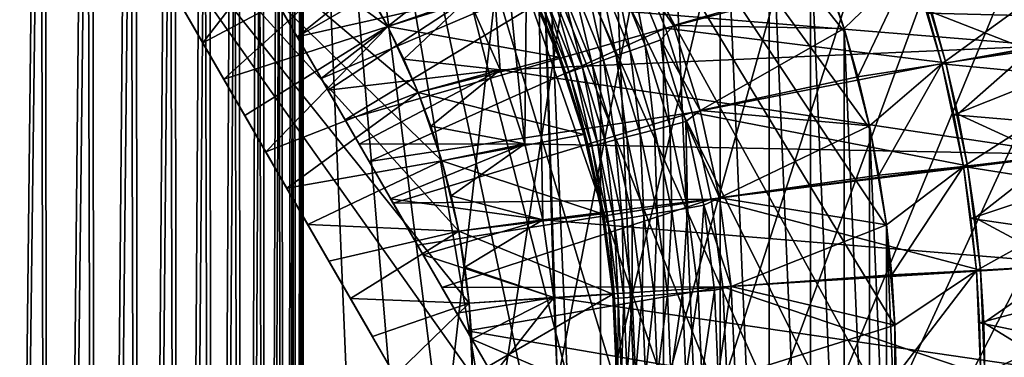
# Model space of a CAD drawing. Header units: metres. Extents: x -30 to 30, y -76 to 64.
# Tile 321 of 541: x 1.83 to 7.64, y 0.11 to 2.1. Entities that reach past the tile are written whole.
import ezdxf

# ---------------------------------------------------------------- set-up
doc = ezdxf.new("R2010")
doc.units = ezdxf.units.M
doc.layers.add('solid_508511', color=7, linetype='CONTINUOUS')

msp = doc.modelspace()

# ---------------------------------------------------------------- linework, layer by layer
at = {"layer": 'solid_508511'}
for points in [[(1.944308, 6.9, 4.089731), (1.650003, 6.9, 3.913337), (1.698632, -15.1, 3.939828)], [(1.677147, 6.9, -3.928001), (1.974796, 6.9, -4.110332), (1.698632, -15.1, -3.939828)], [(1.944308, 6.9, 4.089731), (1.698632, -15.1, 3.939828), (1.999245, -15.1, 4.127196)], [(1.974796, 6.9, -4.110332), (1.999245, -15.1, -4.127196), (1.698632, -15.1, -3.939828)], [(2.220482, 6.9, 4.29455), (1.944308, 6.9, 4.089731), (1.999245, -15.1, 4.127196)], [(1.974796, 6.9, -4.110332), (2.253428, 6.9, -4.321929), (1.999245, -15.1, -4.127196)], [(2.220482, 6.9, 4.29455), (1.999245, -15.1, 4.127196), (2.279955, -15.1, 4.344484)], [(2.253428, 6.9, -4.321929), (2.279955, -15.1, -4.344484), (1.999245, -15.1, -4.127196)], [(2.474874, 6.9, 4.525126), (2.220482, 6.9, 4.29455), (2.279955, -15.1, 4.344484)], [(2.253428, 6.9, -4.321929), (2.50951, 6.9, -4.560254), (2.279955, -15.1, -4.344484)], [(2.474874, 6.9, 4.525126), (2.279955, -15.1, 4.344484), (2.536666, -15.1, 4.588497)], [(2.50951, 6.9, -4.560254), (2.536666, -15.1, -4.588497), (2.279955, -15.1, -4.344484)], [(2.70545, 6.9, 4.779518), (2.474874, 6.9, 4.525126), (2.536666, -15.1, 4.588497)], [(2.50951, 6.9, -4.560254), (2.740079, 6.9, -4.822394), (2.536666, -15.1, -4.588497)], [(2.70545, 6.9, 4.779518), (2.536666, -15.1, 4.588497), (2.767678, -15.1, 4.857586)], [(2.740079, 6.9, -4.822394), (2.767678, -15.1, -4.857586), (2.536666, -15.1, -4.588497)], [(2.910269, 6.9, 5.055692), (2.70545, 6.9, 4.779518), (2.767678, -15.1, 4.857586)], [(2.740079, 6.9, -4.822394), (2.943864, 6.9, -5.106944), (2.767678, -15.1, -4.857586)], [(2.910269, 6.9, 5.055692), (2.767678, -15.1, 4.857586), (2.97033, -15.1, 5.148745)], [(2.943864, 6.9, -5.106944), (2.97033, -15.1, -5.148745), (2.767678, -15.1, -4.857586)], [(3.086663, 6.9, 5.349997), (2.910269, 6.9, 5.055692), (2.97033, -15.1, 5.148745)], [(2.943864, 6.9, -5.106944), (3.118029, 6.9, -5.410063), (2.97033, -15.1, -5.148745)], [(3.086663, 6.9, 5.349997), (2.97033, -15.1, 5.148745), (3.142224, -15.1, 5.458429)], [(3.118029, 6.9, -5.410063), (3.142224, -15.1, -5.458429), (2.97033, -15.1, -5.148745)], [(3.233583, 6.9, 5.660619), (3.086663, 6.9, 5.349997), (3.142224, -15.1, 5.458429)], [(3.118029, 6.9, -5.410063), (3.260965, 6.9, -5.728739), (3.142224, -15.1, -5.458429)], [(3.233583, 6.9, 5.660619), (3.142224, -15.1, 5.458429), (3.282176, -15.1, 5.784557)], [(3.260965, 6.9, -5.728739), (3.282176, -15.1, -5.784557), (3.142224, -15.1, -5.458429)], [(3.349354, 6.9, 5.98421), (3.233583, 6.9, 5.660619), (3.282176, -15.1, 5.784557)], [(3.260965, 6.9, -5.728739), (3.371644, 6.9, -6.060842), (3.282176, -15.1, -5.784557)], [(3.349354, 6.9, 5.98421), (3.282176, -15.1, 5.784557), (3.388262, -15.1, 6.122662)], [(3.371644, 6.9, -6.060842), (3.388262, -15.1, -6.122662), (3.282176, -15.1, -5.784557)], [(3.432704, 6.9, 6.316959), (3.349354, 6.9, 5.98421), (3.388262, -15.1, 6.122662)], [(3.371644, 6.9, -6.060842), (3.448484, 6.9, -6.401702), (3.388262, -15.1, -6.122662)], [(3.432704, 6.9, 6.316959), (3.388262, -15.1, 6.122662), (3.459625, -15.1, 6.469911)], [(3.448484, 6.9, -6.401702), (3.459625, -15.1, -6.469911), (3.388262, -15.1, -6.122662)], [(3.483162, 6.9, 6.657102), (3.432704, 6.9, 6.316959), (3.459625, -15.1, 6.469911)], [(3.448484, 6.9, -6.401702), (3.490954, 6.9, -6.748526), (3.459625, -15.1, -6.469911)], [(3.483162, 6.9, 6.657102), (3.459625, -15.1, 6.469911), (3.495519, -15.1, 6.822905)], [(3.490954, 6.9, -6.748526), (3.495519, -15.1, -6.822905), (3.459625, -15.1, -6.469911)], [(3.483162, 6.9, 6.657102), (3.495519, -15.1, 6.822905), (3.5, -7.745967, 7)], [(3.5, 6.9, 7), (3.483162, 6.9, 6.657102), (3.5, -7.745967, 7)], [(3.490954, 6.9, -6.748526), (3.5, 6.062178, -7), (3.495519, -15.1, -6.822905)], [(3.5, 6.9, 7), (3.5, -7.745967, 7), (5.143972, 6.76679, 7)], [(5.143972, 6.76679, 7), (3.5, -7.745967, 7), (5.665251, 6.336793, 7)], [(5.665251, 6.336793, 7), (3.5, -7.745967, 7), (6.150316, 5.867164, 7)], [(3.5, 6.062178, -7), (3.5, -6.062178, -7), (3.495519, -15.1, -6.822905)], [(3.994856, -5.748133, -7), (3.5, -6.062178, -7), (3.5, 6.062178, -7)], [(4.462144, -5.393442, -7), (3.994856, -5.748133, -7), (3.5, 6.062178, -7)], [(4.897469, -5.001481, -7), (4.462144, -5.393442, -7), (3.5, 6.062178, -7)], [(5.299016, -4.573881, -7), (4.897469, -5.001481, -7), (3.5, 6.062178, -7)], [(5.663108, -4.11452, -7), (5.299016, -4.573881, -7), (3.5, 6.062178, -7)], [(5.987497, -3.626276, -7), (5.663108, -4.11452, -7), (3.5, 6.062178, -7)], [(6.270063, -3.112289, -7), (5.987497, -3.626276, -7), (3.5, 6.062178, -7)], [(6.508368, -2.577041, -7), (6.270063, -3.112289, -7), (3.5, 6.062178, -7)], [(6.701282, -2.023065, -7), (6.508368, -2.577041, -7), (3.5, 6.062178, -7)], [(6.847043, -1.455346, -7), (6.701282, -2.023065, -7), (3.5, 6.062178, -7)], [(6.94478, -0.877453, -7), (6.847043, -1.455346, -7), (3.5, 6.062178, -7)], [(6.993868, -0.292852, -7), (6.94478, -0.877453, -7), (3.5, 6.062178, -7)], [(6.993868, 0.292852, -7), (6.993868, -0.292852, -7), (3.5, 6.062178, -7)], [(6.94478, 0.877453, -7), (6.993868, 0.292852, -7), (3.5, 6.062178, -7)], [(6.847043, 1.455346, -7), (6.94478, 0.877453, -7), (3.5, 6.062178, -7)], [(6.701282, 2.023065, -7), (6.847043, 1.455346, -7), (3.5, 6.062178, -7)], [(6.508368, 2.577041, -7), (6.701282, 2.023065, -7), (3.5, 6.062178, -7)], [(6.150316, 5.867164, 7), (3.5, -7.745967, 7), (6.597217, 5.359726, 7)], [(4.80912, 1.36834, -13.5), (4.843581, 5.053683, -13.5), (4.397531, 5.446255, -13.5)], [(4.662376, 1.806172, -13.5), (4.80912, 1.36834, -13.5), (4.397531, 5.446255, -13.5)], [(4.475797, 2.228734, -13.5), (4.662376, 1.806172, -13.5), (4.397531, 5.446255, -13.5)], [(6.597217, 5.359726, 7), (3.5, -7.745967, 7), (7.00194, 4.819016, 7)], [(4.80912, 1.36834, -13.5), (4.914877, 0.918689, -13.5), (4.843581, 5.053683, -13.5)], [(5.254689, -4.62474, -13.5), (5.254689, 4.62474, -13.5), (4.843581, 5.053683, -13.5)], [(5, 0, -13.5), (5.254689, -4.62474, -13.5), (4.843581, 5.053683, -13.5)], [(4.978665, 0.461351, -13.5), (5, 0, -13.5), (4.843581, 5.053683, -13.5)], [(4.914877, 0.918689, -13.5), (4.978665, 0.461351, -13.5), (4.843581, 5.053683, -13.5)], [(7.00194, 4.819016, 7), (3.5, -7.745967, 7), (7.362473, 4.247821, 7)], [(5.62799, -4.162417, -13.5), (5.62799, 4.162417, -13.5), (5.254689, 4.62474, -13.5)], [(5.254689, -4.62474, -13.5), (5.62799, -4.162417, -13.5), (5.254689, 4.62474, -13.5)], [(7.362473, 4.247821, 7), (3.5, -7.745967, 7), (7.676813, 3.64918, 7)], [(5.960689, -3.670174, -13.5), (5.960689, 3.670174, -13.5), (5.62799, 4.162417, -13.5)], [(5.62799, -4.162417, -13.5), (5.960689, -3.670174, -13.5), (5.62799, 4.162417, -13.5)], [(2.309401, 4, -20.702564), (3.464102, 2, -14.500002), (3.281929, 2.315533, -14.483441)], [(2.309401, 4, -20.702564), (2.461204, 3.737069, -20.619387), (3.464102, 2, -14.500002)], [(2.461204, 3.737069, -20.619387), (2.609096, 3.480914, -20.54748), (3.464102, 2, -14.500002)], [(6.250484, -3.151417, -13.5), (6.250484, 3.151417, -13.5), (5.960689, 3.670174, -13.5)], [(5.960689, -3.670174, -13.5), (6.250484, -3.151417, -13.5), (5.960689, 3.670174, -13.5)], [(7.676813, 3.64918, 7), (3.5, -7.745967, 7), (7.942244, 3.028343, 7)], [(2.020726, 3.5, 20), (4.041452, 0, 20), (4.041452, 0, 25.724476)], [(3.908301, 0.230624, 25.648558), (2.020726, 3.5, 20), (4.041452, 0, 25.724476)], [(4.5, 0, 20), (4.041452, 0, 20), (2.020726, 3.5, 20)], [(2.90739, 1.964252, 25.404385), (2.783695, 2.178499, 25.420048), (2.020726, 3.5, 20)], [(3.031089, 1.75, 25.399139), (2.90739, 1.964252, 25.404385), (2.020726, 3.5, 20)], [(3.154788, 1.535748, 25.404385), (3.031089, 1.75, 25.399139), (2.020726, 3.5, 20)], [(3.278483, 1.321501, 25.420048), (3.154788, 1.535748, 25.404385), (2.020726, 3.5, 20)], [(3.402361, 1.106938, 25.445944), (3.278483, 1.321501, 25.420048), (2.020726, 3.5, 20)], [(3.526585, 0.891776, 25.48181), (3.402361, 1.106938, 25.445944), (2.020726, 3.5, 20)], [(3.651756, 0.674974, 25.527491), (3.526585, 0.891776, 25.48181), (2.020726, 3.5, 20)], [(3.778696, 0.455107, 25.583006), (3.651756, 0.674974, 25.527491), (2.020726, 3.5, 20)], [(3.908301, 0.230624, 25.648558), (3.778696, 0.455107, 25.583006), (2.020726, 3.5, 20)], [(4.47962, 0.427728, 20), (4.5, 0, 20), (2.020726, 3.5, 20)], [(4.418677, 0.851643, 20), (4.47962, 0.427728, 20), (2.020726, 3.5, 20)], [(4.317732, 1.267735, 20), (4.418677, 0.851643, 20), (2.020726, 3.5, 20)], [(4.177649, 1.6725, 20), (4.317732, 1.267735, 20), (2.020726, 3.5, 20)], [(3.999795, 2.061947, 20), (4.177649, 1.6725, 20), (2.020726, 3.5, 20)], [(3.785625, 2.432911, 20), (3.999795, 2.061947, 20), (2.020726, 3.5, 20)], [(2.609096, 3.480914, -20.54748), (2.754074, 3.229803, -20.486511), (3.464102, 2, -14.500002)], [(2.754074, 3.229803, -20.486511), (2.897133, 2.982018, -20.436298), (3.464102, 2, -14.500002)], [(6.495218, -2.610009, -13.5), (6.495218, 2.610009, -13.5), (6.250484, 3.151417, -13.5)], [(6.250484, -3.151417, -13.5), (6.495218, -2.610009, -13.5), (6.250484, 3.151417, -13.5)], [(7.942244, 3.028343, 7), (3.5, -7.745967, 7), (8.1577, 2.387873, 7)], [(2.897133, 2.982018, -20.436298), (3.039197, 2.735956, -20.396841), (3.464102, 2, -14.500002)], [(3.322517, 2.245232, -20.351082), (5.196173, 2.999964, -21.5), (3.464102, 2, -20.345303)], [(3.464102, 2, -20.345303), (5.196173, 2.999964, -21.5), (3.605686, 1.754768, -20.351082)], [(3.605686, 1.754768, -20.351082), (5.196173, 2.999964, -21.5), (5.437827, 2.535753, -21.5)], [(3.537281, 2.781662, 26), (2.783695, 2.178499, 25.420048), (2.90739, 1.964252, 25.404385)], [(3.785627, 2.432906, 26), (3.537281, 2.781662, 26), (2.90739, 1.964252, 25.404385)], [(3.039197, 2.735956, -20.396841), (3.180942, 2.490447, -20.368334), (3.464102, 2, -14.500002)], [(7.188168, 2.14015, 22), (8.559517, 2.781127, 22.866026), (8.751333, 2.100993, 22.866026)], [(7.270505, 1.841128, 31), (8.559517, 2.781127, 30.133974), (7.188168, 2.14015, 31)], [(7.270505, 1.841128, 31), (8.751333, 2.100993, 30.133974), (8.559517, 2.781127, 30.133974)], [(3.281929, 2.315533, -14.483441), (3.464102, 2, -14.500002), (4.251095, 2.63214, -13.5)], [(3.464102, 2, -14.500002), (4.475797, 2.228734, -13.5), (4.251095, 2.63214, -13.5)], [(4.4758, 2.22868, 10), (7.715384, 2.57574, 10), (7.897618, 1.946571, 10)], [(6.693164, -2.049763, -13.5), (6.693164, 2.049763, -13.5), (6.495218, 2.610009, -13.5)], [(6.508368, 2.577041, -7), (6.495218, 2.610009, -13.5), (6.693164, 2.049763, -13.5)], [(6.495218, -2.610009, -13.5), (6.693164, -2.049763, -13.5), (6.495218, 2.610009, -13.5)], [(6.508368, 2.577041, -7), (6.693164, 2.049763, -13.5), (6.701282, 2.023065, -7)], [(3.605686, 1.754768, -20.351082), (5.437827, 2.535753, -21.5), (3.747262, 1.509553, -20.368334)], [(3.747262, 1.509553, -20.368334), (5.437827, 2.535753, -21.5), (5.638171, 2.052086, -21.5)], [(5.422155, 2.450969, 41.992874), (5.685499, 2.068233, 42), (5.483627, 2.555841, 42)], [(5.638171, 2.052086, -21.5), (5.437827, 2.535753, -21.5), (7.117287, 2.443331, -21.5)], [(5.483627, 2.555841, 42), (5.685499, 2.068233, 42), (6.60018, 2.331884, 42)], [(7.212173, 2.147135, -37.499996), (7.61204, 2.541176, -38), (7.79182, 1.920481, -38)], [(7.79182, 1.920481, -38), (7.61204, 2.541176, -38), (8.994427, 2.159332, -38)], [(3.180942, 2.490447, -20.368334), (3.322517, 2.245232, -20.351082), (3.464102, 2, -14.500002)], [(5.333139, 2.410731, 41.971619), (5.518371, 1.949764, 41.971619), (5.422155, 2.450969, 41.992874)], [(5.422155, 2.450969, 41.992874), (5.610479, 1.982308, 41.992874), (5.685499, 2.068233, 42)], [(5.518371, 1.949764, 41.971619), (5.610479, 1.982308, 41.992874), (5.422155, 2.450969, 41.992874)], [(5.638171, 2.052086, -21.5), (7.117287, 2.443331, -21.5), (7.29473, 1.8473, -21.5)], [(7.212173, 2.147135, -37.499996), (7.29473, 1.8473, -21.5), (7.117287, 2.443331, -21.5)], [(3.785627, 2.432906, 26), (2.90739, 1.964252, 25.404385), (3.031089, 1.75, 25.399139)], [(3.999788, 2.061965, 26), (3.785627, 2.432906, 26), (3.031089, 1.75, 25.399139)], [(8.1577, 2.387873, 7), (3.5, -7.745967, 7), (8.321655, 1.732077, 7)], [(3.99974, 2.062057, 10.499982), (3.999795, 2.061947, 20), (3.785625, 2.432911, 20)], [(3.897155, 2.249929, 10.499982), (3.99974, 2.062057, 10.499982), (3.785625, 2.432911, 20)], [(3.785625, 2.432911, 38), (3.785627, 2.432906, 26), (3.999788, 2.061965, 26)], [(3.999795, 2.061947, 38), (3.785625, 2.432911, 38), (3.999788, 2.061965, 26)], [(4.820216, 2.321206, 38), (3.785625, 2.432911, 38), (3.999795, 2.061947, 38)], [(5.24779, 2.372151, 41.936661), (5.430057, 1.918561, 41.936661), (5.333139, 2.410731, 41.971619)], [(5.430057, 1.918561, 41.936661), (5.518371, 1.949764, 41.971619), (5.333139, 2.410731, 41.971619)], [(7.093669, 2.43513, 41.500004), (6.60018, 2.331884, 42), (6.693164, 2.049778, 42)], [(7.093669, 2.43513, 41.500004), (6.693164, 2.049778, 42), (6.774137, 1.763824, 42)], [(7.093669, 2.43513, 41.500004), (6.774137, 1.763824, 42), (7.270506, 1.841125, 41.500004)], [(7.093638, 2.435226, 20), (7.270508, 1.841105, 20), (9.98038, 2.33548, 20)], [(7.270505, 1.841128, 22), (7.270508, 1.841105, 20), (7.093638, 2.435226, 20)], [(7.270505, 1.841128, 22), (7.093638, 2.435226, 20), (7.188168, 2.14015, 22)], [(7.093669, 2.43513, 41.500004), (7.270506, 1.841125, 41.500004), (7.188168, 2.14015, 31)], [(5.094948, 2.303061, 41.828762), (5.271906, 1.862683, 41.828762), (5.16785, 2.336015, 41.888714)], [(5.16785, 2.336015, 41.888714), (5.34734, 1.889335, 41.888714), (5.24779, 2.372151, 41.936661)], [(5.271906, 1.862683, 41.828762), (5.34734, 1.889335, 41.888714), (5.16785, 2.336015, 41.888714)], [(5.34734, 1.889335, 41.888714), (5.430057, 1.918561, 41.936661), (5.24779, 2.372151, 41.936661)], [(5.685499, 2.068233, 42), (6.693164, 2.049778, 42), (6.60018, 2.331884, 42)], [(7.270508, 1.841105, 20), (10.129882, 1.564615, 20), (9.98038, 2.33548, 20)], [(5.008851, 1.879873, 38), (4.820216, 2.321206, 38), (3.999795, 2.061947, 38)], [(4.919471, 2.10269, 41.299999), (4.820216, 2.321206, 38), (5.008851, 1.879873, 38)], [(4.976035, 2.24931, 41.677944), (5.148864, 1.819209, 41.677944), (5.030572, 2.273962, 41.758026)], [(5.030572, 2.273962, 41.758026), (5.205295, 1.839148, 41.758026), (5.094948, 2.303061, 41.828762)], [(5.148864, 1.819209, 41.677944), (5.205295, 1.839148, 41.758026), (5.030572, 2.273962, 41.758026)], [(5.205295, 1.839148, 41.758026), (5.271906, 1.862683, 41.828762), (5.094948, 2.303061, 41.828762)], [(3.322517, 2.245232, -20.351082), (3.464102, 2, -20.345303), (3.464102, 2, -14.500002)], [(3.464102, 2, -14.500002), (3.646275, 1.684467, -14.483441), (4.475797, 2.228734, -13.5)], [(3.646275, 1.684467, -14.483441), (4.662376, 1.806172, -13.5), (4.475797, 2.228734, -13.5)], [(3.897155, 2.249929, 10.499982), (4.4758, 2.22868, 10), (3.99974, 2.062057, 10.499982)], [(3.99974, 2.062057, 10.499982), (4.4758, 2.22868, 10), (4.093369, 1.869312, 10.499982)], [(4.093369, 1.869312, 10.499982), (4.4758, 2.22868, 10), (4.662385, 1.806097, 10)], [(4.662385, 1.806097, 10), (4.4758, 2.22868, 10), (7.897618, 1.946571, 10)], [(4.881449, 2.206554, 41.398731), (5.050992, 1.784629, 41.398731), (4.900705, 2.215259, 41.496445)], [(4.900705, 2.215259, 41.496445), (5.070918, 1.791669, 41.496445), (4.93245, 2.229608, 41.590153)], [(5.050992, 1.784629, 41.398731), (5.070918, 1.791669, 41.496445), (4.900705, 2.215259, 41.496445)], [(4.93245, 2.229608, 41.590153), (5.103765, 1.803275, 41.590153), (4.976035, 2.24931, 41.677944)], [(5.070918, 1.791669, 41.496445), (5.103765, 1.803275, 41.590153), (4.93245, 2.229608, 41.590153)], [(5.103765, 1.803275, 41.590153), (5.148864, 1.819209, 41.677944), (4.976035, 2.24931, 41.677944)], [(4.881449, 2.206554, 41.398731), (4.919471, 2.10269, 41.299999), (5.008855, 1.87986, 41.299999)], [(4.881449, 2.206554, 41.398731), (5.008855, 1.87986, 41.299999), (5.050992, 1.784629, 41.398731)], [(5.008855, 1.87986, 41.299999), (4.919471, 2.10269, 41.299999), (5.008851, 1.879873, 38)], [(7.270505, 1.841128, 22), (7.188168, 2.14015, 22), (8.751333, 2.100993, 22.866026)], [(7.270506, 1.841125, 41.500004), (7.270505, 1.841128, 31), (7.188168, 2.14015, 31)], [(7.212173, 2.147135, -37.499996), (7.79182, 1.920481, -38), (7.294737, 1.847279, -37.499996)], [(7.212173, 2.147135, -37.499996), (7.294737, 1.847279, -37.499996), (7.29473, 1.8473, -21.5)], [(7.340394, 1.539029, 22), (7.270505, 1.841128, 22), (8.751333, 2.100993, 22.866026)], [(7.340394, 1.539029, 31), (8.751333, 2.100993, 30.133974), (7.270505, 1.841128, 31)], [(7.340394, 1.539029, 22), (8.751333, 2.100993, 22.866026), (8.889203, 1.407862, 22.866026)], [(7.397717, 1.234417, 31), (8.751333, 2.100993, 30.133974), (7.340394, 1.539029, 31)], [(7.397717, 1.234417, 31), (8.889203, 1.407862, 30.133974), (8.751333, 2.100993, 30.133974)], [(3.999788, 2.061965, 26), (3.031089, 1.75, 25.399139), (3.154788, 1.535748, 25.404385)], [(3.999788, 2.061965, 26), (3.154788, 1.535748, 25.404385), (3.278483, 1.321501, 25.420048)], [(4.177655, 1.672482, 26), (3.999788, 2.061965, 26), (3.278483, 1.321501, 25.420048)], [(3.747262, 1.509553, -20.368334), (5.638171, 2.052086, -21.5), (3.889006, 1.264044, -20.396841)], [(3.889006, 1.264044, -20.396841), (5.638171, 2.052086, -21.5), (5.795552, 1.552918, -21.5)], [(3.99974, 2.062057, 10.499982), (4.093369, 1.869312, 10.499982), (3.999795, 2.061947, 20)], [(3.999795, 2.061947, 38), (3.999788, 2.061965, 26), (4.177655, 1.672482, 26)], [(4.093369, 1.869312, 10.499982), (4.177649, 1.6725, 20), (3.999795, 2.061947, 20)], [(4.177649, 1.6725, 38), (3.999795, 2.061947, 38), (4.177655, 1.672482, 26)], [(5.008851, 1.879873, 38), (3.999795, 2.061947, 38), (4.177649, 1.6725, 38)], [(5.610479, 1.982308, 41.992874), (5.844182, 1.564616, 42), (5.685499, 2.068233, 42)], [(5.795552, 1.552918, -21.5), (5.638171, 2.052086, -21.5), (7.29473, 1.8473, -21.5)], [(5.685499, 2.068233, 42), (5.844182, 1.564616, 42), (6.693164, 2.049778, 42)], [(5.844182, 1.564616, 42), (6.774137, 1.763824, 42), (6.693164, 2.049778, 42)], [(6.842889, -1.474742, -13.5), (6.842889, 1.474742, -13.5), (6.693164, 2.049763, -13.5)], [(6.701282, 2.023065, -7), (6.693164, 2.049763, -13.5), (6.842889, 1.474742, -13.5)], [(6.693164, -2.049763, -13.5), (6.842889, -1.474742, -13.5), (6.693164, 2.049763, -13.5)], [(3.464102, 2, -20.345303), (4.618802, 0, -13.881198), (4.406791, 0.367215, -14.077931)], [(3.464102, 2, -20.345303), (3.605686, 1.754768, -20.351082), (4.618802, 0, -13.881198)], [(3.464102, 2, -20.345303), (4.406791, 0.367215, -14.077931), (4.207068, 0.713145, -14.232921)], [(3.464102, 2, -20.345303), (4.207068, 0.713145, -14.232921), (4.015855, 1.044336, -14.350577)], [(3.464102, 2, -20.345303), (4.015855, 1.044336, -14.350577), (3.829648, 1.366855, -14.433737)], [(3.464102, 2, -20.345303), (3.829648, 1.366855, -14.433737), (3.646275, 1.684467, -14.483441)], [(3.464102, 2, -20.345303), (3.646275, 1.684467, -14.483441), (3.464102, 2, -14.500002)], [(5.518371, 1.949764, 41.971619), (5.663842, 1.47475, 41.971619), (5.610479, 1.982308, 41.992874)], [(5.610479, 1.982308, 41.992874), (5.758379, 1.499365, 41.992874), (5.844182, 1.564616, 42)], [(5.663842, 1.47475, 41.971619), (5.758379, 1.499365, 41.992874), (5.610479, 1.982308, 41.992874)], [(6.701282, 2.023065, -7), (6.842889, 1.474742, -13.5), (6.847043, 1.455346, -7)], [(4.662385, 1.806097, 10), (7.897618, 1.946571, 10), (8.028649, 1.304743, 10)], [(5.34734, 1.889335, 41.888714), (5.488303, 1.429043, 41.888714), (5.430057, 1.918561, 41.936661)], [(5.430057, 1.918561, 41.936661), (5.573201, 1.451149, 41.936661), (5.518371, 1.949764, 41.971619)], [(5.488303, 1.429043, 41.888714), (5.573201, 1.451149, 41.936661), (5.430057, 1.918561, 41.936661)], [(5.573201, 1.451149, 41.936661), (5.663842, 1.47475, 41.971619), (5.518371, 1.949764, 41.971619)], [(7.294737, 1.847279, -37.499996), (7.79182, 1.920481, -38), (7.36486, 1.544169, -37.499996)], [(7.36486, 1.544169, -37.499996), (7.79182, 1.920481, -38), (7.921102, 1.287198, -38)], [(4.093369, 1.869312, 10.499982), (4.662385, 1.806097, 10), (4.177695, 1.672382, 10.499982)], [(4.093369, 1.869312, 10.499982), (4.177695, 1.672382, 10.499982), (4.177649, 1.6725, 20)], [(5.157213, 1.423239, 38), (5.008851, 1.879873, 38), (4.177649, 1.6725, 38)], [(5.008855, 1.87986, 41.299999), (5.008851, 1.879873, 38), (5.157213, 1.423239, 38)], [(5.088151, 1.653245, 41.299999), (5.008855, 1.87986, 41.299999), (5.157213, 1.423239, 38)], [(5.050992, 1.784629, 41.398731), (5.008855, 1.87986, 41.299999), (5.088151, 1.653245, 41.299999)], [(5.205295, 1.839148, 41.758026), (5.342513, 1.391082, 41.758026), (5.271906, 1.862683, 41.828762)], [(5.271906, 1.862683, 41.828762), (5.410881, 1.408884, 41.828762), (5.34734, 1.889335, 41.888714)], [(5.342513, 1.391082, 41.758026), (5.410881, 1.408884, 41.828762), (5.271906, 1.862683, 41.828762)], [(5.410881, 1.408884, 41.828762), (5.488303, 1.429043, 41.888714), (5.34734, 1.889335, 41.888714)], [(3.646275, 1.684467, -14.483441), (3.829648, 1.366855, -14.433737), (4.662376, 1.806172, -13.5)], [(3.829648, 1.366855, -14.433737), (4.80912, 1.36834, -13.5), (4.662376, 1.806172, -13.5)], [(4.177695, 1.672382, 10.499982), (4.662385, 1.806097, 10), (4.252505, 1.471803, 10.499982)], [(4.252505, 1.471803, 10.499982), (4.662385, 1.806097, 10), (4.809115, 1.368278, 10)], [(4.809115, 1.368278, 10), (4.662385, 1.806097, 10), (8.028649, 1.304743, 10)], [(5.070918, 1.791669, 41.496445), (5.204594, 1.355171, 41.496445), (5.103765, 1.803275, 41.590153)], [(5.103765, 1.803275, 41.590153), (5.238307, 1.363949, 41.590153), (5.148864, 1.819209, 41.677944)], [(5.204594, 1.355171, 41.496445), (5.238307, 1.363949, 41.590153), (5.103765, 1.803275, 41.590153)], [(5.148864, 1.819209, 41.677944), (5.284595, 1.376001, 41.677944), (5.205295, 1.839148, 41.758026)], [(5.238307, 1.363949, 41.590153), (5.284595, 1.376001, 41.677944), (5.148864, 1.819209, 41.677944)], [(5.284595, 1.376001, 41.677944), (5.342513, 1.391082, 41.758026), (5.205295, 1.839148, 41.758026)], [(5.795552, 1.552918, -21.5), (7.29473, 1.8473, -21.5), (7.422379, 1.238517, -21.5)], [(7.270506, 1.841125, 41.500004), (6.774137, 1.763824, 42), (6.842902, 1.474677, 42)], [(7.270506, 1.841125, 41.500004), (6.842902, 1.474677, 42), (6.899333, 1.182902, 42)], [(7.270506, 1.841125, 41.500004), (6.899333, 1.182902, 42), (7.39773, 1.234338, 41.500004)], [(7.340394, 1.539029, 22), (7.270508, 1.841105, 20), (7.270505, 1.841128, 22)], [(7.39773, 1.234338, 41.500004), (7.340394, 1.539029, 31), (7.270505, 1.841128, 31)], [(7.270506, 1.841125, 41.500004), (7.39773, 1.234338, 41.500004), (7.270505, 1.841128, 31)], [(7.270508, 1.841105, 20), (7.397714, 1.234439, 20), (10.129882, 1.564615, 20)], [(7.397717, 1.234417, 22), (7.397714, 1.234439, 20), (7.270508, 1.841105, 20)], [(7.397717, 1.234417, 22), (7.270508, 1.841105, 20), (7.340394, 1.539029, 22)], [(7.36486, 1.544169, -37.499996), (7.422379, 1.238517, -21.5), (7.29473, 1.8473, -21.5)], [(7.294737, 1.847279, -37.499996), (7.36486, 1.544169, -37.499996), (7.29473, 1.8473, -21.5)], [(3.605686, 1.754768, -20.351082), (3.747262, 1.509553, -20.368334), (4.618802, 0, -13.881198)], [(5.050992, 1.784629, 41.398731), (5.184143, 1.349846, 41.398731), (5.070918, 1.791669, 41.496445)], [(5.050992, 1.784629, 41.398731), (5.088151, 1.653245, 41.299999), (5.1572, 1.423301, 41.299999)], [(5.050992, 1.784629, 41.398731), (5.1572, 1.423301, 41.299999), (5.184143, 1.349846, 41.398731)], [(5.184143, 1.349846, 41.398731), (5.204594, 1.355171, 41.496445), (5.070918, 1.791669, 41.496445)], [(5.844182, 1.564616, 42), (6.842902, 1.474677, 42), (6.774137, 1.763824, 42)], [(8.321655, 1.732077, 7), (3.5, -7.745967, 7), (8.432872, 1.066168, 7)], [(4.177655, 1.672482, 26), (3.278483, 1.321501, 25.420048), (3.402361, 1.106938, 25.445944)], [(4.31773, 1.267756, 26), (4.177655, 1.672482, 26), (3.402361, 1.106938, 25.445944)], [(4.31772, 1.267791, 10.499982), (4.317732, 1.267735, 20), (4.177649, 1.6725, 20)], [(4.252505, 1.471803, 10.499982), (4.31772, 1.267791, 10.499982), (4.177649, 1.6725, 20)], [(4.177695, 1.672382, 10.499982), (4.252505, 1.471803, 10.499982), (4.177649, 1.6725, 20)], [(4.177649, 1.6725, 38), (4.177655, 1.672482, 26), (4.31773, 1.267756, 26)], [(4.317732, 1.267735, 38), (4.177649, 1.6725, 38), (4.31773, 1.267756, 26)], [(5.157213, 1.423239, 38), (4.177649, 1.6725, 38), (4.317732, 1.267735, 38)], [(5.1572, 1.423301, 41.299999), (5.088151, 1.653245, 41.299999), (5.157213, 1.423239, 38)], [(3.889006, 1.264044, -20.396841), (5.795552, 1.552918, -21.5), (4.03107, 1.017982, -20.436298)], [(4.03107, 1.017982, -20.436298), (5.795552, 1.552918, -21.5), (5.908856, 1.041842, -21.5)], [(5.758379, 1.499365, 41.992874), (5.9584, 1.04879, 42), (5.844182, 1.564616, 42)], [(5.908856, 1.041842, -21.5), (5.795552, 1.552918, -21.5), (7.422379, 1.238517, -21.5)], [(5.844182, 1.564616, 42), (5.9584, 1.04879, 42), (6.842902, 1.474677, 42)], [(7.397717, 1.234417, 22), (7.340394, 1.539029, 22), (8.889203, 1.407862, 22.866026)], [(7.39773, 1.234338, 41.500004), (7.397717, 1.234417, 31), (7.340394, 1.539029, 31)], [(7.36486, 1.544169, -37.499996), (7.921102, 1.287198, -38), (7.42239, 1.238449, -37.499996)], [(7.36486, 1.544169, -37.499996), (7.42239, 1.238449, -37.499996), (7.422379, 1.238517, -21.5)], [(7.397714, 1.234439, 20), (10.21992, 0.784618, 20), (10.129882, 1.564615, 20)], [(3.747262, 1.509553, -20.368334), (3.889006, 1.264044, -20.396841), (4.618802, 0, -13.881198)], [(4.252505, 1.471803, 10.499982), (4.809115, 1.368278, 10), (4.31772, 1.267791, 10.499982)], [(5.573201, 1.451149, 41.936661), (5.676189, 0.97328, 41.936661), (5.663842, 1.47475, 41.971619)], [(5.663842, 1.47475, 41.971619), (5.768506, 0.98911, 41.971619), (5.758379, 1.499365, 41.992874)], [(5.676189, 0.97328, 41.936661), (5.768506, 0.98911, 41.971619), (5.663842, 1.47475, 41.971619)], [(5.758379, 1.499365, 41.992874), (5.864789, 1.005619, 41.992874), (5.9584, 1.04879, 42)], [(5.768506, 0.98911, 41.971619), (5.864789, 1.005619, 41.992874), (5.758379, 1.499365, 41.992874)], [(5.9584, 1.04879, 42), (6.899333, 1.182902, 42), (6.842902, 1.474677, 42)], [(6.943299, -0.889142, -13.5), (6.943299, 0.889142, -13.5), (6.842889, 1.474742, -13.5)], [(6.847043, 1.455346, -7), (6.842889, 1.474742, -13.5), (6.943299, 0.889142, -13.5)], [(6.842889, -1.474742, -13.5), (6.943299, -0.889142, -13.5), (6.842889, 1.474742, -13.5)], [(6.847043, 1.455346, -7), (6.943299, 0.889142, -13.5), (6.94478, 0.877453, -7)], [(5.264021, 0.955291, 38), (5.157213, 1.423239, 38), (4.317732, 1.267735, 38)], [(5.215864, 1.19049, 41.299999), (5.1572, 1.423301, 41.299999), (5.157213, 1.423239, 38)], [(5.184143, 1.349846, 41.398731), (5.1572, 1.423301, 41.299999), (5.215864, 1.19049, 41.299999)], [(5.215864, 1.19049, 41.299999), (5.157213, 1.423239, 38), (5.264021, 0.955291, 38)], [(5.342513, 1.391082, 41.758026), (5.441238, 0.932994, 41.758026), (5.410881, 1.408884, 41.828762)], [(5.410881, 1.408884, 41.828762), (5.51087, 0.944934, 41.828762), (5.488303, 1.429043, 41.888714)], [(5.441238, 0.932994, 41.758026), (5.51087, 0.944934, 41.828762), (5.410881, 1.408884, 41.828762)], [(5.488303, 1.429043, 41.888714), (5.589723, 0.958454, 41.888714), (5.573201, 1.451149, 41.936661)], [(5.51087, 0.944934, 41.828762), (5.589723, 0.958454, 41.888714), (5.488303, 1.429043, 41.888714)], [(5.589723, 0.958454, 41.888714), (5.676189, 0.97328, 41.936661), (5.573201, 1.451149, 41.936661)], [(7.44239, 0.927808, 22), (7.397717, 1.234417, 22), (8.889203, 1.407862, 22.866026)], [(7.44239, 0.927808, 31), (8.889203, 1.407862, 30.133974), (7.397717, 1.234417, 31)], [(7.44239, 0.927808, 22), (8.889203, 1.407862, 22.866026), (8.972257, 0.706123, 22.866026)], [(7.474384, 0.619339, 31), (8.889203, 1.407862, 30.133974), (7.44239, 0.927808, 31)], [(7.474384, 0.619339, 31), (8.972257, 0.706123, 30.133974), (8.889203, 1.407862, 30.133974)], [(3.829648, 1.366855, -14.433737), (4.015855, 1.044336, -14.350577), (4.80912, 1.36834, -13.5)], [(4.015855, 1.044336, -14.350577), (4.914877, 0.918689, -13.5), (4.80912, 1.36834, -13.5)], [(4.31772, 1.267791, 10.499982), (4.809115, 1.368278, 10), (4.373172, 1.060834, 10.499982)], [(4.373172, 1.060834, 10.499982), (4.809115, 1.368278, 10), (4.914868, 0.918632, 10)], [(4.914868, 0.918632, 10), (4.809115, 1.368278, 10), (8.028649, 1.304743, 10)], [(5.184143, 1.349846, 41.398731), (5.279942, 0.905337, 41.398731), (5.204594, 1.355171, 41.496445)], [(5.184143, 1.349846, 41.398731), (5.215864, 1.19049, 41.299999), (5.264023, 0.955282, 41.299999)], [(5.184143, 1.349846, 41.398731), (5.264023, 0.955282, 41.299999), (5.279942, 0.905337, 41.398731)], [(5.204594, 1.355171, 41.496445), (5.300771, 0.908908, 41.496445), (5.238307, 1.363949, 41.590153)], [(5.279942, 0.905337, 41.398731), (5.300771, 0.908908, 41.496445), (5.204594, 1.355171, 41.496445)], [(5.238307, 1.363949, 41.590153), (5.335107, 0.914796, 41.590153), (5.284595, 1.376001, 41.677944)], [(5.300771, 0.908908, 41.496445), (5.335107, 0.914796, 41.590153), (5.238307, 1.363949, 41.590153)], [(5.284595, 1.376001, 41.677944), (5.38225, 0.922879, 41.677944), (5.342513, 1.391082, 41.758026)], [(5.335107, 0.914796, 41.590153), (5.38225, 0.922879, 41.677944), (5.284595, 1.376001, 41.677944)], [(5.38225, 0.922879, 41.677944), (5.441238, 0.932994, 41.758026), (5.342513, 1.391082, 41.758026)], [(4.914868, 0.918632, 10), (8.028649, 1.304743, 10), (8.107594, 0.654501, 10)], [(7.42239, 1.238449, -37.499996), (7.921102, 1.287198, -38), (7.467206, 0.930834, -37.499996)], [(7.467206, 0.930834, -37.499996), (7.921102, 1.287198, -38), (7.998981, 0.645719, -38)], [(4.31773, 1.267756, 26), (3.402361, 1.106938, 25.445944), (3.526585, 0.891776, 25.48181)], [(4.418681, 0.851623, 26), (4.31773, 1.267756, 26), (3.526585, 0.891776, 25.48181)], [(3.889006, 1.264044, -20.396841), (4.03107, 1.017982, -20.436298), (4.618802, 0, -13.881198)], [(4.31772, 1.267791, 10.499982), (4.373172, 1.060834, 10.499982), (4.317732, 1.267735, 20)], [(4.317732, 1.267735, 38), (4.31773, 1.267756, 26), (4.418681, 0.851623, 26)], [(4.373172, 1.060834, 10.499982), (4.418677, 0.851643, 20), (4.317732, 1.267735, 20)], [(4.418677, 0.851643, 38), (4.317732, 1.267735, 38), (4.418681, 0.851623, 26)], [(5.264021, 0.955291, 38), (4.317732, 1.267735, 38), (4.418677, 0.851643, 38)], [(5.908856, 1.041842, -21.5), (7.422379, 1.238517, -21.5), (7.499293, 0.621413, -21.5)], [(7.39773, 1.234338, 41.500004), (6.899333, 1.182902, 42), (6.943302, 0.889159, 42)], [(7.39773, 1.234338, 41.500004), (6.943302, 0.889159, 42), (6.974782, 0.593625, 42)], [(7.39773, 1.234338, 41.500004), (6.974782, 0.593625, 42), (7.474385, 0.619332, 41.500004)], [(7.397714, 1.234439, 20), (7.47438, 0.619329, 20), (10.21992, 0.784618, 20)], [(7.474384, 0.619339, 22), (7.47438, 0.619329, 20), (7.397714, 1.234439, 20)], [(7.44239, 0.927808, 22), (7.397714, 1.234439, 20), (7.397717, 1.234417, 22)], [(7.474384, 0.619339, 22), (7.397714, 1.234439, 20), (7.44239, 0.927808, 22)], [(7.39773, 1.234338, 41.500004), (7.44239, 0.927808, 31), (7.397717, 1.234417, 31)], [(7.39773, 1.234338, 41.500004), (7.474385, 0.619332, 41.500004), (7.44239, 0.927808, 31)], [(7.499299, 0.6214, -37.499996), (7.499293, 0.621413, -21.5), (7.422379, 1.238517, -21.5)], [(7.467206, 0.930834, -37.499996), (7.499299, 0.6214, -37.499996), (7.422379, 1.238517, -21.5)], [(7.42239, 1.238449, -37.499996), (7.467206, 0.930834, -37.499996), (7.422379, 1.238517, -21.5)], [(5.264023, 0.955282, 41.299999), (5.215864, 1.19049, 41.299999), (5.264021, 0.955291, 38)], [(5.9584, 1.04879, 42), (6.943302, 0.889159, 42), (6.899333, 1.182902, 42)], [(8.432872, 1.066168, 7), (3.5, -7.745967, 7), (8.490925, 0.392674, 7)], [(4.373172, 1.060834, 10.499982), (4.914868, 0.918632, 10), (4.418703, 0.851508, 10.499982)], [(4.373172, 1.060834, 10.499982), (4.418703, 0.851508, 10.499982), (4.418677, 0.851643, 20)], [(5.864789, 1.005619, 41.992874), (6.027133, 0.525449, 42), (5.9584, 1.04879, 42)], [(5.9584, 1.04879, 42), (6.027133, 0.525449, 42), (6.943302, 0.889159, 42)], [(4.015855, 1.044336, -14.350577), (4.207068, 0.713145, -14.232921), (4.914877, 0.918689, -13.5)], [(4.03107, 1.017982, -20.436298), (5.908856, 1.041842, -21.5), (4.174129, 0.770197, -20.486511)], [(4.03107, 1.017982, -20.436298), (4.174129, 0.770197, -20.486511), (4.618802, 0, -13.881198)], [(4.174129, 0.770197, -20.486511), (5.908856, 1.041842, -21.5), (4.319108, 0.519086, -20.54748)], [(4.319108, 0.519086, -20.54748), (5.908856, 1.041842, -21.5), (5.977163, 0.522931, -21.5)], [(5.676189, 0.97328, 41.936661), (5.738281, 0.4884, 41.936661), (5.768506, 0.98911, 41.971619)], [(5.738281, 0.4884, 41.936661), (5.831607, 0.496343, 41.971619), (5.768506, 0.98911, 41.971619)], [(5.768506, 0.98911, 41.971619), (5.831607, 0.496343, 41.971619), (5.864789, 1.005619, 41.992874)], [(5.831607, 0.496343, 41.971619), (5.928943, 0.504627, 41.992874), (5.864789, 1.005619, 41.992874)], [(5.864789, 1.005619, 41.992874), (5.928943, 0.504627, 41.992874), (6.027133, 0.525449, 42)], [(5.977163, 0.522931, -21.5), (5.908856, 1.041842, -21.5), (7.499293, 0.621413, -21.5)], [(5.328459, 0.479548, 38), (5.264021, 0.955291, 38), (4.418677, 0.851643, 38)], [(5.264023, 0.955282, 41.299999), (5.264021, 0.955291, 38), (5.328459, 0.479548, 38)], [(5.301581, 0.718149, 41.299999), (5.264023, 0.955282, 41.299999), (5.328459, 0.479548, 38)], [(5.279942, 0.905337, 41.398731), (5.264023, 0.955282, 41.299999), (5.301581, 0.718149, 41.299999)], [(5.38225, 0.922879, 41.677944), (5.441126, 0.463108, 41.677944), (5.441238, 0.932994, 41.758026)], [(5.441126, 0.463108, 41.677944), (5.50076, 0.468184, 41.758026), (5.441238, 0.932994, 41.758026)], [(5.441238, 0.932994, 41.758026), (5.50076, 0.468184, 41.758026), (5.51087, 0.944934, 41.828762)], [(5.50076, 0.468184, 41.758026), (5.571153, 0.474175, 41.828762), (5.51087, 0.944934, 41.828762)], [(5.51087, 0.944934, 41.828762), (5.571153, 0.474175, 41.828762), (5.589723, 0.958454, 41.888714)], [(5.571153, 0.474175, 41.828762), (5.650868, 0.48096, 41.888714), (5.589723, 0.958454, 41.888714)], [(5.589723, 0.958454, 41.888714), (5.650868, 0.48096, 41.888714), (5.676189, 0.97328, 41.936661)], [(5.650868, 0.48096, 41.888714), (5.738281, 0.4884, 41.936661), (5.676189, 0.97328, 41.936661)], [(7.467206, 0.930834, -37.499996), (7.998981, 0.645719, -38), (7.499299, 0.6214, -37.499996)], [(4.418681, 0.851623, 26), (3.526585, 0.891776, 25.48181), (3.651756, 0.674974, 25.527491)], [(4.207068, 0.713145, -14.232921), (4.978665, 0.461351, -13.5), (4.914877, 0.918689, -13.5)], [(4.418703, 0.851508, 10.499982), (4.914868, 0.918632, 10), (4.454191, 0.640456, 10.499982)], [(4.454191, 0.640456, 10.499982), (4.914868, 0.918632, 10), (4.978647, 0.461317, 10)], [(4.978647, 0.461317, 10), (4.914868, 0.918632, 10), (8.107594, 0.654501, 10)], [(5.279942, 0.905337, 41.398731), (5.337699, 0.454305, 41.398731), (5.300771, 0.908908, 41.496445)], [(5.279942, 0.905337, 41.398731), (5.301581, 0.718149, 41.299999), (5.328463, 0.479571, 41.299999)], [(5.279942, 0.905337, 41.398731), (5.328463, 0.479571, 41.299999), (5.337699, 0.454305, 41.398731)], [(5.300771, 0.908908, 41.496445), (5.358755, 0.456097, 41.496445), (5.335107, 0.914796, 41.590153)], [(5.337699, 0.454305, 41.398731), (5.358755, 0.456097, 41.496445), (5.300771, 0.908908, 41.496445)], [(5.335107, 0.914796, 41.590153), (5.393467, 0.459052, 41.590153), (5.38225, 0.922879, 41.677944)], [(5.358755, 0.456097, 41.496445), (5.393467, 0.459052, 41.590153), (5.335107, 0.914796, 41.590153)], [(5.393467, 0.459052, 41.590153), (5.441126, 0.463108, 41.677944), (5.38225, 0.922879, 41.677944)], [(6.027133, 0.525449, 42), (6.974782, 0.593625, 42), (6.943302, 0.889159, 42)], [(6.993693, -0.297065, -13.5), (6.993693, 0.297065, -13.5), (6.943299, 0.889142, -13.5)], [(6.94478, 0.877453, -7), (6.943299, 0.889142, -13.5), (6.993693, 0.297065, -13.5)], [(6.943299, -0.889142, -13.5), (6.993693, -0.297065, -13.5), (6.943299, 0.889142, -13.5)], [(6.94478, 0.877453, -7), (6.993693, 0.297065, -13.5), (6.993868, 0.292852, -7)], [(7.474384, 0.619339, 22), (7.44239, 0.927808, 22), (8.972257, 0.706123, 22.866026)], [(7.474385, 0.619332, 41.500004), (7.474384, 0.619339, 31), (7.44239, 0.927808, 31)], [(4.418681, 0.851623, 26), (3.651756, 0.674974, 25.527491), (3.778696, 0.455107, 25.583006)], [(4.479625, 0.427737, 26), (4.418681, 0.851623, 26), (3.778696, 0.455107, 25.583006)], [(4.479625, 0.42774, 10.499981), (4.47962, 0.427728, 20), (4.418677, 0.851643, 20)], [(4.454191, 0.640456, 10.499982), (4.479625, 0.42774, 10.499981), (4.418677, 0.851643, 20)], [(4.418703, 0.851508, 10.499982), (4.454191, 0.640456, 10.499982), (4.418677, 0.851643, 20)], [(4.418677, 0.851643, 38), (4.418681, 0.851623, 26), (4.479625, 0.427737, 26)], [(4.47962, 0.427728, 38), (4.418677, 0.851643, 38), (4.479625, 0.427737, 26)], [(5.328459, 0.479548, 38), (4.418677, 0.851643, 38), (4.47962, 0.427728, 38)], [(4.174129, 0.770197, -20.486511), (4.319108, 0.519086, -20.54748), (4.618802, 0, -13.881198)], [(7.47438, 0.619329, 20), (7.5, 0, 20), (10.21992, 0.784618, 20)], [(7.5, 0, 20), (10.25, 0, 20), (10.21992, 0.784618, 20)], [(4.207068, 0.713145, -14.232921), (4.406791, 0.367215, -14.077931), (4.978665, 0.461351, -13.5)], [(5.328463, 0.479571, 41.299999), (5.301581, 0.718149, 41.299999), (5.328459, 0.479548, 38)], [(7.493598, 0.309838, 22), (7.474384, 0.619339, 22), (8.972257, 0.706123, 22.866026)], [(7.493598, 0.309838, 31), (8.972257, 0.706123, 30.133974), (7.474384, 0.619339, 31)], [(7.493598, 0.309838, 22), (8.972257, 0.706123, 22.866026), (9, 0, 22.866026)], [(7.493598, 0.309838, 31), (7.5, 0, 31), (8.972257, 0.706123, 30.133974)], [(7.5, 0, 31), (9, 0, 30.133974), (8.972257, 0.706123, 30.133974)], [(4.454191, 0.640456, 10.499982), (4.978647, 0.461317, 10), (4.479625, 0.42774, 10.499981)], [(4.978647, 0.461317, 10), (8.107594, 0.654501, 10), (8.133975, 0, 10)], [(7.499299, 0.6214, -37.499996), (7.998981, 0.645719, -38), (7.518575, 0.310904, -37.499996)], [(7.518575, 0.310904, -37.499996), (7.998981, 0.645719, -38), (8.025, 0, -38)], [(5.977163, 0.522931, -21.5), (7.499293, 0.621413, -21.5), (7.525, 0, -21.5)], [(6.027133, 0.525449, 42), (6.993696, 0.297076, 42), (6.974782, 0.593625, 42)], [(7.474385, 0.619332, 41.500004), (6.974782, 0.593625, 42), (6.993696, 0.297076, 42)], [(7.474385, 0.619332, 41.500004), (6.993696, 0.297076, 42), (7, 0, 42)], [(7.474385, 0.619332, 41.500004), (7, 0, 42), (7.5, 0, 41.5)], [(7.493598, 0.309838, 22), (7.47438, 0.619329, 20), (7.474384, 0.619339, 22)], [(7.5, 0, 22), (7.5, 0, 20), (7.47438, 0.619329, 20)], [(7.493598, 0.309838, 22), (7.5, 0, 22), (7.47438, 0.619329, 20)], [(7.493598, 0.309838, 31), (7.474384, 0.619339, 31), (7.5, 0, 41.5)], [(7.474385, 0.619332, 41.500004), (7.5, 0, 41.5), (7.474384, 0.619339, 31)], [(7.525, 0, -37.5), (7.525, 0, -21.5), (7.499293, 0.621413, -21.5)], [(7.518575, 0.310904, -37.499996), (7.525, 0, -37.5), (7.499293, 0.621413, -21.5)], [(7.499299, 0.6214, -37.499996), (7.518575, 0.310904, -37.499996), (7.499293, 0.621413, -21.5)], [(5.928943, 0.504627, 41.992874), (5.95038, 0, 41.992874), (6.027133, 0.525449, 42)], [(5.95038, 0, 41.992874), (6.05, 0, 42), (6.027133, 0.525449, 42)], [(6.027133, 0.525449, 42), (6.05, 0, 42), (6.993696, 0.297076, 42)], [(4.319108, 0.519086, -20.54748), (5.977163, 0.522931, -21.5), (4.466999, 0.262931, -20.619387)], [(4.319108, 0.519086, -20.54748), (4.466999, 0.262931, -20.619387), (4.618802, 0, -13.881198)], [(4.466999, 0.262931, -20.619387), (5.977163, 0.522931, -21.5), (6, 0, -21.5)], [(5.328459, 0.479548, 38), (4.47962, 0.427728, 38), (4.5, 0, 38)], [(5.328459, 0.479548, 38), (4.5, 0, 38), (5.35, 0, 38)], [(5.328463, 0.479571, 41.299999), (5.328459, 0.479548, 38), (5.35, 0, 38)], [(5.344613, 0.240027, 41.299999), (5.328463, 0.479571, 41.299999), (5.35, 0, 38)], [(5.337699, 0.454305, 41.398731), (5.328463, 0.479571, 41.299999), (5.344613, 0.240027, 41.299999)], [(5.441126, 0.463108, 41.677944), (5.460798, 0, 41.677944), (5.50076, 0.468184, 41.758026)], [(5.460798, 0, 41.677944), (5.520648, 0, 41.758026), (5.50076, 0.468184, 41.758026)], [(5.50076, 0.468184, 41.758026), (5.520648, 0, 41.758026), (5.571153, 0.474175, 41.828762)], [(5.520648, 0, 41.758026), (5.591295, 0, 41.828762), (5.571153, 0.474175, 41.828762)], [(5.571153, 0.474175, 41.828762), (5.591295, 0, 41.828762), (5.650868, 0.48096, 41.888714)], [(5.591295, 0, 41.828762), (5.671299, 0, 41.888714), (5.650868, 0.48096, 41.888714)], [(5.650868, 0.48096, 41.888714), (5.671299, 0, 41.888714), (5.738281, 0.4884, 41.936661)], [(5.671299, 0, 41.888714), (5.759027, 0, 41.936661), (5.738281, 0.4884, 41.936661)], [(5.738281, 0.4884, 41.936661), (5.759027, 0, 41.936661), (5.831607, 0.496343, 41.971619)], [(5.759027, 0, 41.936661), (5.852691, 0, 41.971619), (5.831607, 0.496343, 41.971619)], [(5.831607, 0.496343, 41.971619), (5.852691, 0, 41.971619), (5.928943, 0.504627, 41.992874)], [(5.852691, 0, 41.971619), (5.95038, 0, 41.992874), (5.928943, 0.504627, 41.992874)], [(5.977163, 0.522931, -21.5), (7.525, 0, -21.5), (6, 0, -21.5)], [(4.479625, 0.427737, 26), (3.778696, 0.455107, 25.583006), (3.908301, 0.230624, 25.648558)], [(4.479625, 0.427737, 26), (3.908301, 0.230624, 25.648558), (4.041452, 0, 25.724476)], [(4.5, 0, 26), (4.479625, 0.427737, 26), (4.041452, 0, 25.724476)], [(4.406791, 0.367215, -14.077931), (4.618802, 0, -13.881198), (4.978665, 0.461351, -13.5)], [(4.479625, 0.42774, 10.499981), (4.494906, 0.214053, 10.499986), (4.47962, 0.427728, 20)], [(4.47962, 0.427728, 38), (4.479625, 0.427737, 26), (4.5, 0, 26)], [(4.5, 0, 10.5), (4.5, 0, 20), (4.47962, 0.427728, 20)], [(4.494906, 0.214053, 10.499986), (4.5, 0, 10.5), (4.47962, 0.427728, 20)], [(4.5, 0, 38), (4.47962, 0.427728, 38), (4.5, 0, 26)], [(4.479625, 0.42774, 10.499981), (4.978647, 0.461317, 10), (4.494906, 0.214053, 10.499986)], [(4.494906, 0.214053, 10.499986), (4.978647, 0.461317, 10), (5, 0, 10)], [(4.618802, 0, -13.881198), (5, 0, -13.5), (4.978665, 0.461351, -13.5)], [(5, 0, 10), (4.978647, 0.461317, 10), (8.133975, 0, 10)], [(5.337699, 0.454305, 41.398731), (5.356997, 0, 41.398731), (5.358755, 0.456097, 41.496445)], [(5.337699, 0.454305, 41.398731), (5.344613, 0.240027, 41.299999), (5.35, 0, 41.299999)], [(5.337699, 0.454305, 41.398731), (5.35, 0, 41.299999), (5.356997, 0, 41.398731)], [(5.356997, 0, 41.398731), (5.37813, 0, 41.496445), (5.358755, 0.456097, 41.496445)], [(5.358755, 0.456097, 41.496445), (5.37813, 0, 41.496445), (5.393467, 0.459052, 41.590153)], [(5.37813, 0, 41.496445), (5.412967, 0, 41.590153), (5.393467, 0.459052, 41.590153)], [(5.393467, 0.459052, 41.590153), (5.412967, 0, 41.590153), (5.441126, 0.463108, 41.677944)], [(5.412967, 0, 41.590153), (5.460798, 0, 41.677944), (5.441126, 0.463108, 41.677944)], [(8.490925, 0.392674, 7), (3.5, -7.745967, 7), (8.495292, -0.283038, 7)], [(6.05, 0, 42), (7, 0, 42), (6.993696, 0.297076, 42)], [(6.993868, 0.292852, -7), (6.993693, 0.297065, -13.5), (6.993693, -0.297065, -13.5)], [(6.993868, 0.292852, -7), (6.993693, -0.297065, -13.5), (6.993868, -0.292852, -7)], [(7.493598, 0.309838, 22), (9, 0, 22.866026), (7.5, 0, 22)], [(7.493598, 0.309838, 31), (7.5, 0, 41.5), (7.5, 0, 31)], [(7.518575, 0.310904, -37.499996), (8.025, 0, -38), (7.525, 0, -37.5)], [(4.466999, 0.262931, -20.619387), (4.618802, 0, -20.702564), (4.618802, 0, -13.881198)], [(4.466999, 0.262931, -20.619387), (6, 0, -21.5), (4.618802, 0, -20.702564)], [(5.35, 0, 41.299999), (5.344613, 0.240027, 41.299999), (5.35, 0, 38)], [(4.494906, 0.214053, 10.499986), (5, 0, 10), (4.5, 0, 10.5)]]:
    msp.add_3dface(points, dxfattribs=at)

doc.saveas('drawing.dxf')
